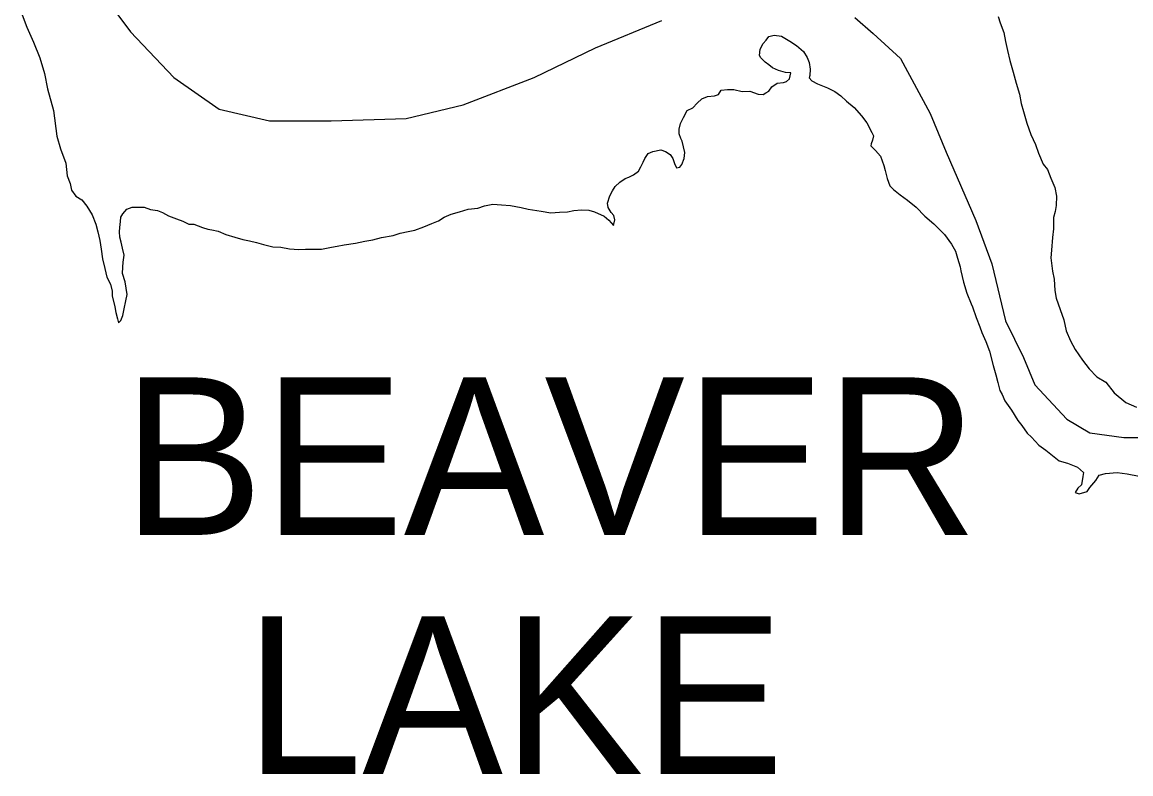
# Model space of a CAD drawing. Extents: x 31699 to 244310, y -8841 to 11474.
# Drawn here: x 133937.6 to 134185.3, y -824.9 to -657 of the extents above; entities that cross this region are included whole.
import ezdxf

# ---------------------------------------------------------------- set-up
doc = ezdxf.new("R2010")
doc.units = 0
doc.layers.add('R_Draft', color=7, linetype='Continuous')
doc.layers.add('R_Logo', color=7, linetype='Continuous')

msp = doc.modelspace()

# ---------------------------------------------------------------- linework, layer by layer
at = {"layer": 'R_Draft'}
for points in [[(133937.61, -655.35), (133938.63, -658.15), (133940.11, -661.47), (133941.53, -665), (133942.62, -668.47), (133943.24, -671.87), (133944.6, -676.74)], [(134155.65, -655.75), (134156.13, -657.15), (134156.95, -659.34), (134157.3, -661.34), (134157.72, -663.34), (134158.27, -665.54), (134159.02, -668.14), (134159.65, -670.6), (134160.4, -673.07), (134160.82, -675.2), (134161.3, -677), (134162.05, -679.59), (134162.94, -682.12), (134164.03, -684.32), (134164.71, -686.24), (134165.73, -688.71), (134166.67, -689.96), (134167.42, -691.89), (134168.31, -693.96), (134168.72, -695.89), (134168.61, -697.96), (134168.42, -699.3), (134168.03, -700.64), (134167.99, -703.17)], [(134059.42, -699.38), (134060.88, -699.09), (134062.54, -698.94), (134064.21, -698.99), (134065.48, -699.38), (134067.62, -700.36), (134068.69, -701.22), (134069.7, -702.41), (134070.02, -701.14), (134069.81, -700.21), (134069.21, -699.55), (134068.53, -698.42), (134068.39, -697.48), (134068.91, -695.81), (134069.5, -694.67), (134070.09, -693.73), (134071.15, -692.72), (134072.34, -691.9), (134073.13, -691.63), (134074.19, -691.08), (134075.32, -690.27), (134075.84, -689.33), (134076.37, -688.26), (134076.69, -687.45), (134077.48, -686.38), (134078.48, -685.9), (134080.27, -685.55), (134081.34, -685.87), (134082.35, -686.59), (134082.95, -687.46), (134083.36, -688.59), (134083.77, -689.52), (134084.57, -689.38), (134084.96, -688.77), (134085.48, -687.5), (134085.67, -686.09), (134085.39, -684.83), (134085.05, -683.63), (134084.78, -682.96), (134084.37, -681.97), (134084.36, -680.9), (134084.68, -679.63), (134085.34, -678.28), (134086.19, -676.74), (134087.45, -676.13), (134088.44, -675.12), (134089.49, -674.1), (134090.75, -673.62), (134092.28, -673.47), (134093.15, -673.13), (134093.74, -672.19), (134095.2, -672.04), (134096.6, -672.03), (134098.47, -672.48), (134100.2, -672.39), (134102.07, -673.11), (134103.14, -673.17), (134103.73, -672.83), (134104.39, -672.42), (134105.12, -671.48), (134106.31, -670.66), (134107.71, -670.52), (134108.37, -670.24), (134109.03, -669.7), (134109.35, -668.36), (134108.15, -668.24), (134106.62, -667.79), (134105.21, -667.2), (134104.41, -666.54), (134103.6, -665.95), (134102.66, -664.96), (134102.33, -664.43), (134102.51, -663.02), (134103.17, -661.75), (134103.83, -661.01), (134104.42, -660.2), (134105.62, -659.92), (134107.22, -660.1), (134109.09, -661.22), (134110.63, -662.21), (134112.17, -663.53), (134112.98, -664.92), (134113.46, -666.05), (134113.67, -667.52), (134113.62, -668.92), (134113.42, -669.46), (134114.03, -670.12), (134115.3, -670.78), (134117.51, -671.69), (134119.18, -672.47), (134120.52, -673.46), (134121.79, -674.65), (134123.47, -676.1), (134125.15, -677.96), (134126.3, -679.48), (134127.45, -681.67), (134127.79, -682.4), (134127.6, -683.34), (134127.27, -684.21), (134127.21, -684.61), (134128.28, -685.67)], [(133944.6, -676.74), (133945.34, -682.48), (133946.16, -685.34), (133947.39, -688.53), (133947.68, -691.34), (133948.3, -693.07), (133948.64, -694.53), (133949.59, -695.86), (133950.92, -696.71), (133952.07, -698.1), (133953.28, -700.03), (133954.04, -702.16), (133954.52, -703.82), (133954.93, -705.75), (133955.28, -707.75), (133955.57, -709.89), (133956.05, -712.02), (133956.54, -713.95), (133957.35, -715.55), (133957.7, -717.08), (133957.71, -718.15), (133958.33, -720.61), (133958.54, -721.88), (133958.88, -723.28), (133959.16, -724.21), (133959.62, -723.67), (133960.08, -722.53), (133960.4, -721.06), (133960.78, -719.25), (133961.03, -717.85), (133960.61, -715.05), (133960.06, -713.18), (133960.11, -711.71), (133960.17, -710.64), (133960.42, -709.1), (133960.01, -707.51), (133959.73, -706.17), (133959.45, -705.04), (133959.38, -703.84), (133959.44, -702.9), (133959.56, -701.57), (133959.68, -700.56), (133960.07, -699.83), (133961, -698.82), (133962.19, -698.34), (133963.59, -698.32), (133964.86, -698.31), (133966.26, -698.83), (133967.86, -699.08), (133968.93, -699.54), (133970.33, -700.26), (133972.07, -700.91), (133973.47, -701.5), (133974.81, -702.15), (133975.94, -702.14), (133977.88, -702.86), (133979.08, -703.24), (133979.95, -703.44), (133981.42, -703.69), (133983.09, -704.47), (133985.09, -705.05), (133986.89, -705.57), (133988.43, -705.89), (133989.96, -706.21), (133991.5, -706.66), (133993.63, -707.17), (133995.43, -707.29), (133997.3, -707.67), (133999.43, -707.78), (134000.9, -707.7), (134002.76, -707.75), (134004.49, -707.73), (134006.69, -707.31), (134007.95, -707.03), (134009.54, -706.75), (134012.07, -706.39), (134014.2, -705.9), (134015.93, -705.62), (134017.92, -705.13), (134020.51, -704.7), (134022.04, -704.15), (134023.83, -703.8), (134025.36, -703.45), (134027.35, -702.77), (134029.14, -702.01), (134030.6, -701.4), (134031.86, -700.58), (134033.45, -699.9), (134035.31, -699.35), (134037.24, -698.79), (134039.44, -698.57), (134040.9, -698.02), (134042.76, -697.67), (134044.69, -697.79), (134046.69, -697.97), (134049.09, -698.41), (134050.69, -698.79), (134053.56, -699.23), (134055.69, -699.61), (134057.69, -699.46), (134059.42, -699.38)], [(134128.28, -685.67), (134129.36, -686.93), (134130.11, -689.06), (134130.39, -690.12), (134130.87, -691.92), (134131.48, -693.59), (134132.29, -694.38), (134133.76, -695.57), (134135.37, -696.75), (134137.32, -698.34), (134139.27, -700.32), (134141.28, -702.04), (134142.76, -703.56), (134143.7, -704.48), (134145.25, -706.6), (134146.13, -708.2), (134146.61, -709.73), (134147.16, -711.66), (134147.3, -712.59), (134147.92, -715.12), (134148.67, -717.52), (134149.63, -719.92), (134149.96, -720.58), (134150.78, -722.98), (134151.54, -725.11), (134152.01, -726.37), (134152.9, -728.36), (134153.71, -730.49), (134154.54, -733.69), (134155.16, -735.82), (134155.57, -737.55), (134156.06, -739.28), (134156.53, -740.21), (134157.14, -741.61), (134158.62, -743.67), (134160.04, -745.99), (134160.92, -747.12), (134162.13, -748.84), (134163.14, -749.7), (134164.75, -751.55), (134166.29, -752.6), (134167.43, -753.53), (134169.31, -755.05), (134171.18, -755.56), (134173.39, -756.41), (134174.73, -757.6), (134174.6, -758.53), (134174.29, -760.4), (134173.49, -761.15), (134172.84, -762.09), (134173.77, -762.41), (134175.57, -761.86), (134176.16, -760.99), (134177.48, -759.44), (134178.2, -758.23), (134179.66, -757.81), (134182.25, -757.59), (134184.45, -757.9), (134187.19, -758.47)], [(134167.99, -703.17), (134167.81, -705.11), (134167.57, -707.92), (134167.45, -709.66), (134167.81, -712.66), (134168.16, -714.46), (134168.31, -716.99), (134168.59, -718.66), (134169.48, -721.19), (134170.37, -723.52), (134170.85, -725.98), (134171.81, -728.18), (134172.89, -730.17), (134174.51, -732.56), (134175.99, -734.48), (134177.74, -736.26), (134179.68, -737.45), (134181.56, -739.83), (134184.18, -742.01), (134186.59, -743.05)]]:
    msp.add_lwpolyline(points, dxfattribs=at)
at = {"layer": 'R_Logo'}
for points in [[(133956.17, -651.5), (133961.78, -659.15), (133971.46, -669.34), (133981.65, -676.48), (133992.86, -679.03), (134006.61, -679.03), (134023.43, -678.52), (134036.16, -675.46), (134051.96, -669.34), (134065.71, -662.72), (134080.49, -656.6)], [(134123.64, -655.99), (134127.72, -659.56), (134133.83, -665.16), (134140.45, -677.39), (134144.02, -686.06), (134150.64, -701.35), (134154.21, -711.03), (134157.27, -723.77), (134161.34, -731.93), (134163.89, -738.04), (134171.02, -745.69), (134176.12, -748.75), (134183.76, -749.77), (134191.91, -749.77)]]:
    msp.add_lwpolyline(points, dxfattribs=at)

# ---------------------------------------------------------------- texts
at = {"layer": 'R_Draft'}
for s, p in [('BEAVER', (133960.09, -771.57)), ('LAKE', (133987.43, -824.95))]:
    msp.add_text(s, height=35.2, dxfattribs=at).set_placement(p)

doc.saveas('drawing.dxf')
